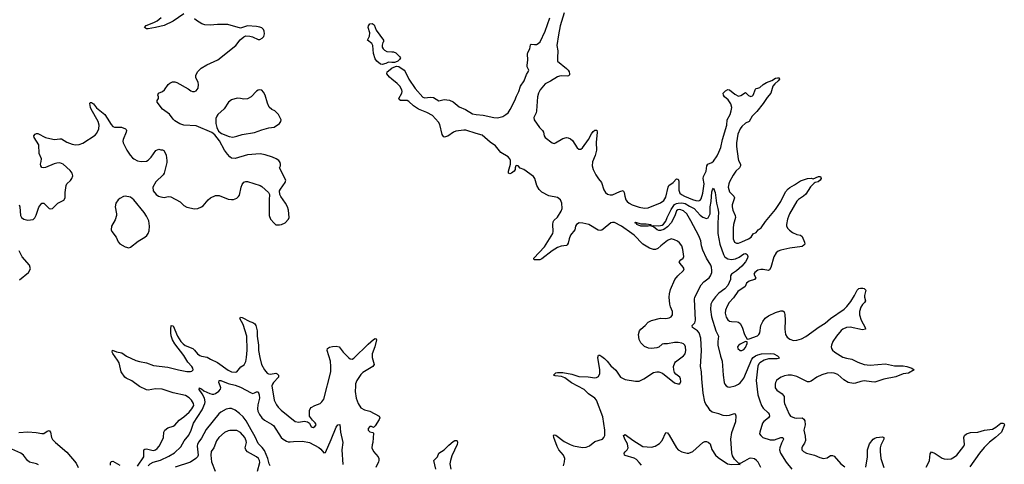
# Model space of a CAD drawing. Header units: inches. Extents: x 1449094 to 1618372, y 389908 to 534307.
# Tile 302 of 494: x 1525799 to 1536911, y 472246 to 477259. Entities that reach past the tile are written whole.
import ezdxf

# ---------------------------------------------------------------- set-up
doc = ezdxf.new("R2010")
doc.units = ezdxf.units.IN
doc.header["$MEASUREMENT"] = 0
doc.layers.add('B5427', color=7, linetype='Continuous')
doc.layers.add('B5437', color=7, linetype='Continuous')

msp = doc.modelspace()

# ---------------------------------------------------------------- linework, layer by layer
at = {"layer": 'B5427', "color": 5}
for points, elevation in [([(1525793, 475170), (1525802, 475150), (1525808, 475050), (1525819, 475030), (1525846, 475010), (1525890, 475000), (1525950, 475008), (1525970, 475027), (1525986, 475054), (1526013, 475147), (1526050, 475192), (1526070, 475191), (1526130, 475131), (1526150, 475127), (1526170, 475131), (1526229, 475191), (1526296, 475224), (1526313, 475250), (1526312, 475312), (1526324, 475390), (1526332, 475410), (1526373, 475447), (1526389, 475470), (1526397, 475497), (1526392, 475530), (1526370, 475560), (1526291, 475630), (1526250, 475646), (1526217, 475643), (1526186, 475634), (1526090, 475592), (1526070, 475589), (1526050, 475593), (1526036, 475610), (1526033, 475630), (1526041, 475659), (1526044, 475690), (1526020, 475750), (1526014, 475850), (1525963, 475930), (1525960, 475950), (1525974, 475970), (1525990, 475977), (1526005, 475975), (1526091, 475931), (1526138, 475918), (1526191, 475909), (1526250, 475916), (1526270, 475915), (1526330, 475878), (1526390, 475857), (1526430, 475850), (1526470, 475852), (1526513, 475867), (1526650, 475958), (1526670, 475979), (1526692, 476030), (1526696, 476070), (1526686, 476110), (1526605, 476250), (1526598, 476270), (1526590, 476314), (1526596, 476324), (1526610, 476326), (1526630, 476311), (1526667, 476267), (1526758, 476190), (1526787, 476150), (1526830, 476076), (1526850, 476056), (1526870, 476047), (1526946, 476046), (1526992, 476030), (1527001, 476021), (1527006, 476010), (1527001, 475990), (1526967, 475910), (1526964, 475890), (1526967, 475870), (1527007, 475787), (1527045, 475730), (1527070, 475701), (1527086, 475690), (1527130, 475667), (1527170, 475659), (1527230, 475663), (1527250, 475676), (1527284, 475710), (1527335, 475785), (1527370, 475798), (1527390, 475791), (1527410, 475791), (1527424, 475784), (1527440, 475760), (1527451, 475730), (1527461, 475670), (1527461, 475650), (1527431, 475530), (1527419, 475510), (1527334, 475430), (1527303, 475370), (1527304, 475330), (1527339, 475290), (1527366, 475270), (1527390, 475261), (1527430, 475255), (1527474, 475266), (1527503, 475263), (1527610, 475204), (1527650, 475166), (1527686, 475146), (1527770, 475127), (1527810, 475131), (1527850, 475148), (1527870, 475162), (1527927, 475230), (1527952, 475250), (1528010, 475276), (1528050, 475276), (1528150, 475237), (1528189, 475231), (1528210, 475233), (1528250, 475248), (1528270, 475267), (1528278, 475282), (1528297, 475370), (1528310, 475401), (1528330, 475427), (1528350, 475435), (1528370, 475434), (1528511, 475390), (1528530, 475379), (1528607, 475310), (1528617, 475290), (1528613, 475230), (1528615, 475050), (1528631, 475010), (1528670, 474964), (1528690, 474948), (1528730, 474945), (1528754, 474950), (1528795, 474970), (1528831, 475009), (1528840, 475030), (1528833, 475110), (1528820, 475150), (1528800, 475190), (1528746, 475266), (1528736, 475290), (1528732, 475328), (1528741, 475350), (1528796, 475424), (1528802, 475450), (1528729, 475590), (1528741, 475610), (1528744, 475630), (1528738, 475650), (1528724, 475670), (1528695, 475690), (1528650, 475711), (1528570, 475737), (1528513, 475747), (1528370, 475735), (1528230, 475696), (1528190, 475699), (1528170, 475713), (1528144, 475744), (1528112, 475790), (1528054, 475894), (1528001, 475961), (1527966, 475986), (1527790, 476064), (1527650, 476069), (1527605, 476085), (1527550, 476118), (1527530, 476138), (1527490, 476194), (1527410, 476249), (1527349, 476330), (1527349, 476350), (1527364, 476370), (1527365, 476390), (1527359, 476410), (1527365, 476430), (1527410, 476450), (1527433, 476467), (1527476, 476530), (1527495, 476545), (1527522, 476558), (1527550, 476559), (1527573, 476553), (1527701, 476481), (1527730, 476459), (1527750, 476451), (1527770, 476451), (1527790, 476458), (1527812, 476488), (1527817, 476530), (1527813, 476550), (1527787, 476607), (1527787, 476630), (1527807, 476670), (1527848, 476712), (1527910, 476752), (1528034, 476806), (1528237, 476970), (1528286, 477034), (1528330, 477068), (1528350, 477076), (1528395, 477075), (1528426, 477066), (1528490, 477036), (1528510, 477036), (1528537, 477050), (1528555, 477070), (1528561, 477101), (1528558, 477130), (1528549, 477150), (1528530, 477167), (1528510, 477176), (1528470, 477184), (1528370, 477191), (1528290, 477165), (1528146, 477206), (1528030, 477205), (1527950, 477197), (1527890, 477201), (1527854, 477214), (1527793, 477250), (1527772, 477270)], 620), ([(1527650, 477326), (1527530, 477244), (1527430, 477195), (1527330, 477170), (1527250, 477156), (1527230, 477157), (1527208, 477170), (1527225, 477195), (1527314, 477226), (1527350, 477246), (1527396, 477284)], 620), ([(1530000, 476777), (1529961, 476779), (1529930, 476767), (1529890, 476753), (1529870, 476757), (1529830, 476790), (1529810, 476817), (1529790, 476878), (1529784, 476970), (1529773, 476990), (1529725, 477030), (1529745, 477075), (1529749, 477110), (1529733, 477170), (1529736, 477190), (1529750, 477213), (1529775, 477215), (1529801, 477201), (1529822, 477142), (1529905, 477030), (1529906, 477010), (1529898, 477002), (1529888, 476972), (1529890, 476950), (1529900, 476930), (1529915, 476915), (1529941, 476901), (1530000, 476897)], 580), ([(1530000, 476587), (1529972, 476610), (1529943, 476650), (1529947, 476673), (1530000, 476712)], 580), ([(1525795, 474325), (1525898, 474410), (1525920, 474450), (1525911, 474490), (1525825, 474585), (1525792, 474652)], 620), ([(1527130, 472225), (1527201, 472330), (1527198, 472410), (1527210, 472418), (1527230, 472419), (1527290, 472404), (1527310, 472403), (1527330, 472409), (1527350, 472426), (1527372, 472450), (1527397, 472490), (1527421, 472550), (1527426, 472610), (1527438, 472630), (1527470, 472656), (1527530, 472675), (1527550, 472688), (1527598, 472742), (1527650, 472780), (1527710, 472835), (1527742, 472870), (1527764, 472910), (1527762, 472930), (1527737, 472970), (1527710, 472995), (1527670, 473020), (1527530, 473051), (1527406, 473094), (1527330, 473097), (1527250, 473082), (1527230, 473085), (1527150, 473123), (1527066, 473186), (1526999, 473219), (1526986, 473230), (1526944, 473290), (1526920, 473390), (1526902, 473422), (1526850, 473494), (1526843, 473510), (1526847, 473533), (1526890, 473514), (1526950, 473502), (1527004, 473464), (1527110, 473417), (1527150, 473404), (1527230, 473391), (1527310, 473359), (1527470, 473340), (1527590, 473310), (1527686, 473294), (1527727, 473293), (1527742, 473298), (1527755, 473310), (1527751, 473330), (1527742, 473350), (1527698, 473398), (1527653, 473473), (1527550, 473605), (1527525, 473650), (1527510, 473693), (1527504, 473730), (1527503, 473770), (1527510, 473811), (1527530, 473807), (1527580, 473690), (1527617, 473630), (1527643, 473603), (1527667, 473587), (1527753, 473553), (1527773, 473533), (1527804, 473490), (1527830, 473472), (1527850, 473464), (1527914, 473454), (1527953, 473430), (1528030, 473393), (1528150, 473308), (1528190, 473290), (1528230, 473284), (1528250, 473290), (1528296, 473344), (1528331, 473369), (1528350, 473404), (1528358, 473450), (1528367, 473533), (1528362, 473690), (1528322, 473822), (1528285, 473890), (1528290, 473906), (1528310, 473902), (1528397, 473857), (1528430, 473846), (1528451, 473831), (1528463, 473810), (1528480, 473750), (1528480, 473690), (1528494, 473590), (1528495, 473530), (1528508, 473450), (1528529, 473370), (1528560, 473310), (1528590, 473272), (1528605, 473265), (1528630, 473263), (1528690, 473273), (1528706, 473266), (1528721, 473250), (1528720, 473230), (1528662, 473170), (1528650, 473150), (1528646, 473130), (1528671, 472971), (1528696, 472916), (1528714, 472890), (1528750, 472856), (1528907, 472730), (1528950, 472723), (1529010, 472732), (1529046, 472726), (1529069, 472709), (1529089, 472669), (1529110, 472662), (1529130, 472671), (1529144, 472690), (1529141, 472701), (1529135, 472715), (1529103, 472743), (1529070, 472790), (1529070, 472851), (1529077, 472870), (1529090, 472885), (1529130, 472908), (1529188, 472932), (1529210, 472950), (1529230, 472979), (1529310, 473290), (1529311, 473349), (1529306, 473410), (1529269, 473529), (1529273, 473550), (1529295, 473565), (1529330, 473575), (1529370, 473578), (1529404, 473570), (1529450, 473510), (1529510, 473451), (1529530, 473434), (1529550, 473431), (1529570, 473441), (1529730, 473599), (1529790, 473653), (1529810, 473663), (1529820, 473660), (1529826, 473650), (1529805, 473570), (1529775, 473490), (1529778, 473450), (1529798, 473370), (1529785, 473350), (1529670, 473280), (1529650, 473258), (1529604, 473190), (1529590, 473152), (1529587, 473127), (1529586, 473066), (1529596, 472990), (1529618, 472930), (1529650, 472884), (1529690, 472862), (1529750, 472847), (1529857, 472790), (1529862, 472770), (1529856, 472750), (1529810, 472681), (1529790, 472662), (1529770, 472674), (1529750, 472673), (1529731, 472650), (1529731, 472630), (1529750, 472611), (1529784, 472604), (1529790, 472598), (1529785, 472490), (1529775, 472465), (1529772, 472430), (1529792, 472390), (1529843, 472330), (1529852, 472310), (1529853, 472290), (1529848, 472272), (1529819, 472210)], 580), ([(1527247, 472230), (1527270, 472253), (1527305, 472270), (1527386, 472294), (1527483, 472337), (1527546, 472374), (1527618, 472442), (1527656, 472510), (1527706, 472574), (1527735, 472630), (1527759, 472710), (1527859, 472861), (1527889, 472930), (1527891, 472950), (1527884, 472990), (1527859, 473039), (1527823, 473090), (1527828, 473110), (1527839, 473099), (1527850, 473096), (1527876, 473076), (1527944, 473044), (1527970, 473036), (1527990, 473037), (1528010, 473043), (1528048, 473070), (1528065, 473095), (1528068, 473110), (1528063, 473130), (1528046, 473170), (1528050, 473192), (1528070, 473190), (1528150, 473156), (1528230, 473138), (1528290, 473116), (1528410, 473051), (1528430, 473046), (1528449, 473051), (1528470, 473065), (1528490, 473062), (1528503, 473030), (1528507, 472990), (1528485, 472915), (1528483, 472870), (1528487, 472847), (1528506, 472806), (1528532, 472770), (1528562, 472742), (1528640, 472700), (1528662, 472682), (1528749, 472550), (1528771, 472530), (1528810, 472508), (1528830, 472501), (1528850, 472500), (1528890, 472505), (1528990, 472507), (1529070, 472493), (1529175, 472435), (1529196, 472416), (1529230, 472375), (1529250, 472378), (1529315, 472525), (1529370, 472666), (1529390, 472692), (1529410, 472694), (1529418, 472610), (1529444, 472490), (1529435, 472410), (1529445, 472245)], 560), ([(1528626, 472230), (1528616, 472250), (1528600, 472310), (1528560, 472400), (1528536, 472436), (1528490, 472480), (1528457, 472557), (1528410, 472633), (1528356, 472736), (1528321, 472781), (1528279, 472819), (1528230, 472858), (1528190, 472875), (1528165, 472875), (1528130, 472867), (1528070, 472835), (1528045, 472815), (1527902, 472638), (1527850, 472541), (1527819, 472501), (1527806, 472474), (1527802, 472450), (1527813, 472350), (1527806, 472330), (1527787, 472310), (1527725, 472270), (1527555, 472215)], 560), ([(1525790, 472606), (1525890, 472612), (1525984, 472604), (1526050, 472592), (1526070, 472594), (1526110, 472620), (1526130, 472628), (1526145, 472610), (1526156, 472550), (1526170, 472525), (1526204, 472490), (1526330, 472381), (1526437, 472257), (1526457, 472210)], 580), ([(1528484, 472170), (1528508, 472268), (1528505, 472290), (1528493, 472310), (1528472, 472330), (1528370, 472387), (1528350, 472408), (1528345, 472430), (1528357, 472490), (1528356, 472510), (1528338, 472550), (1528290, 472603), (1528250, 472626), (1528172, 472628), (1528150, 472623), (1528110, 472604), (1528046, 472550), (1528019, 472510), (1527990, 472430), (1527961, 472390), (1527957, 472350), (1527965, 472275), (1528005, 472170)], 580), ([(1526010, 472241), (1525990, 472252), (1525910, 472271), (1525887, 472287), (1525840, 472350), (1525812, 472372), (1525710, 472418)], 580), ([(1526822, 472238), (1526822, 472258), (1526830, 472279), (1526850, 472280), (1526930, 472238)], 580)]:
    msp.add_lwpolyline(points, dxfattribs=dict(at, elevation=elevation))
at = {"layer": 'B5427', "color": 5, "elevation": 620}
for points in [[(1528509, 476469), (1528490, 476465), (1528470, 476453), (1528410, 476390), (1528370, 476368), (1528330, 476363), (1528290, 476372), (1528253, 476373), (1528190, 476357), (1528154, 476330), (1528105, 476255), (1528036, 476190), (1528022, 476170), (1528014, 476146), (1528014, 476090), (1528023, 476043), (1528041, 476001), (1528076, 475976), (1528163, 475943), (1528204, 475936), (1528250, 475945), (1528310, 475964), (1528450, 475987), (1528530, 476018), (1528610, 476039), (1528671, 476049), (1528731, 476089), (1528745, 476110), (1528749, 476130), (1528721, 476190), (1528679, 476230), (1528645, 476245), (1528614, 476274), (1528597, 476317), (1528569, 476409), (1528550, 476442), (1528530, 476464)], [(1526990, 475268), (1526970, 475264), (1526930, 475245), (1526910, 475229), (1526885, 475190), (1526875, 475150), (1526890, 475070), (1526890, 475050), (1526876, 475004), (1526836, 474930), (1526833, 474890), (1526839, 474870), (1526886, 474806), (1526910, 474755), (1526930, 474731), (1526990, 474697), (1527030, 474687), (1527050, 474694), (1527136, 474764), (1527212, 474808), (1527234, 474826), (1527250, 474850), (1527261, 474879), (1527265, 474930), (1527256, 474990), (1527230, 475044), (1527204, 475084), (1527087, 475230), (1527050, 475260)]]:
    msp.add_lwpolyline(points, close=True, dxfattribs=at)
at = {"layer": 'B5437', "color": 5}
for points, elevation in [([(1530000, 476712), (1530004, 476716), (1530050, 476735), (1530076, 476730), (1530136, 476690), (1530150, 476674), (1530192, 476590), (1530262, 476482), (1530350, 476386), (1530370, 476380), (1530430, 476385), (1530470, 476381), (1530530, 476346), (1530590, 476359), (1530650, 476352), (1530690, 476335), (1530757, 476277), (1530830, 476248), (1530910, 476198), (1530950, 476189), (1531030, 476184), (1531150, 476155), (1531190, 476152), (1531250, 476168), (1531286, 476190), (1531310, 476211), (1531335, 476245), (1531388, 476350), (1531404, 476396), (1531432, 476450), (1531449, 476511), (1531491, 476570), (1531517, 476643), (1531536, 476670), (1531543, 476690), (1531527, 476727), (1531524, 476744), (1531535, 476805), (1531528, 476870), (1531532, 476890), (1531556, 476930), (1531565, 476975), (1531570, 476984), (1531610, 476978), (1531630, 476981), (1531650, 476990), (1531672, 477008), (1531730, 477129), (1531780, 477280)], 580), ([(1531945, 477335), (1531898, 477190), (1531878, 477090), (1531861, 476970), (1531873, 476910), (1531867, 476830), (1531869, 476790), (1531969, 476710), (1531987, 476690), (1532000, 476670), (1532005, 476650), (1532002, 476638), (1531994, 476626), (1531978, 476622), (1531910, 476627), (1531890, 476624), (1531870, 476615), (1531790, 476565), (1531730, 476536), (1531671, 476470), (1531652, 476430), (1531641, 476390), (1531630, 476230), (1531626, 476210), (1531602, 476158), (1531604, 476130), (1531665, 476045), (1531700, 476010), (1531710, 475990), (1531718, 475950), (1531730, 475930), (1531807, 475870), (1531830, 475865), (1531845, 475870), (1531930, 475920), (1531970, 475931), (1531988, 475928), (1532016, 475916), (1532038, 475898), (1532090, 475816), (1532110, 475801), (1532130, 475801), (1532150, 475816), (1532217, 475910), (1532250, 475973), (1532270, 475999), (1532290, 476014), (1532313, 476013), (1532317, 475990), (1532306, 475874), (1532308, 475790), (1532293, 475727), (1532263, 475657), (1532261, 475610), (1532270, 475570), (1532299, 475510), (1532330, 475464), (1532364, 475424), (1532390, 475340), (1532410, 475312), (1532433, 475293), (1532464, 475284), (1532490, 475286), (1532570, 475323), (1532610, 475332), (1532622, 475310), (1532628, 475268), (1532640, 475230), (1532653, 475210), (1532676, 475190), (1532710, 475172), (1532790, 475147), (1532850, 475136), (1532890, 475139), (1533030, 475195), (1533070, 475222), (1533090, 475259), (1533117, 475370), (1533125, 475390), (1533175, 475425), (1533210, 475464), (1533223, 475463), (1533230, 475462), (1533237, 475437), (1533237, 475337), (1533250, 475304), (1533266, 475290), (1533302, 475270), (1533390, 475233), (1533430, 475219), (1533463, 475217), (1533477, 475223), (1533490, 475238), (1533510, 475304), (1533522, 475410), (1533511, 475470), (1533515, 475490), (1533546, 475550), (1533555, 475610), (1533566, 475630), (1533610, 475648), (1533630, 475665), (1533670, 475726), (1533690, 475766), (1533710, 475818), (1533730, 475910), (1533780, 476070), (1533782, 476130), (1533815, 476190), (1533829, 476230), (1533835, 476270), (1533824, 476310), (1533795, 476355), (1533754, 476390), (1533740, 476410), (1533738, 476430), (1533763, 476456), (1533790, 476473), (1533810, 476469), (1533870, 476418), (1533910, 476396), (1533937, 476403), (1533990, 476439), (1534024, 476404), (1534050, 476395), (1534070, 476402), (1534077, 476410), (1534103, 476477), (1534110, 476483), (1534130, 476486), (1534150, 476496), (1534189, 476530), (1534228, 476552), (1534286, 476574), (1534330, 476599), (1534350, 476605), (1534370, 476605), (1534375, 476590), (1534359, 476570), (1534322, 476538), (1534299, 476510), (1534274, 476430), (1534236, 476384), (1534190, 476313), (1534117, 476223), (1534066, 476170), (1534030, 476110), (1533990, 476092), (1533950, 476057), (1533930, 476030), (1533902, 475970), (1533887, 475870), (1533887, 475830), (1533906, 475690), (1533910, 475670), (1533933, 475630), (1533935, 475610), (1533921, 475590), (1533881, 475550), (1533852, 475508), (1533809, 475430), (1533801, 475410), (1533796, 475370), (1533810, 475318), (1533860, 475270), (1533865, 475250), (1533840, 475170), (1533838, 475150), (1533846, 475110), (1533875, 475050), (1533878, 475030), (1533854, 474950), (1533849, 474910), (1533850, 474790), (1533866, 474750), (1533890, 474740), (1533910, 474741), (1533950, 474753), (1534023, 474790), (1534052, 474808), (1534076, 474844), (1534110, 474860), (1534131, 474889), (1534166, 474914), (1534216, 474984), (1534330, 475121), (1534390, 475211), (1534442, 475318), (1534470, 475352), (1534490, 475369), (1534543, 475397), (1534610, 475442), (1534690, 475469), (1534730, 475474), (1534755, 475465), (1534812, 475492), (1534838, 475490), (1534843, 475470), (1534833, 475450), (1534810, 475431), (1534775, 475425), (1534763, 475417), (1534724, 475376), (1534670, 475291), (1534646, 475270), (1534587, 475233), (1534570, 475213), (1534485, 475070), (1534463, 475010), (1534452, 474950), (1534454, 474930), (1534466, 474906), (1534485, 474885), (1534520, 474860), (1534570, 474838), (1534610, 474830), (1534630, 474814), (1534657, 474750), (1534658, 474730), (1534650, 474716), (1534630, 474702), (1534490, 474683), (1534390, 474662), (1534359, 474650), (1534336, 474630), (1534310, 474585), (1534276, 474464), (1534262, 474438), (1534248, 474432), (1534190, 474443), (1534163, 474443), (1534130, 474434), (1534095, 474410), (1534083, 474390), (1534106, 474350), (1534090, 474330), (1534030, 474310), (1534002, 474290), (1533985, 474250), (1533904, 474196), (1533855, 474125), (1533807, 474070), (1533784, 474030), (1533765, 473985), (1533761, 473950), (1533770, 473904), (1533790, 473875), (1533810, 473861), (1533830, 473855), (1533894, 473854), (1533910, 473850), (1533930, 473835), (1533954, 473794), (1533977, 473710), (1534010, 473658), (1534030, 473659), (1534125, 473695), (1534141, 473710), (1534150, 473730), (1534164, 473810), (1534184, 473856), (1534210, 473893), (1534250, 473921), (1534330, 473958), (1534390, 473977), (1534410, 473978), (1534426, 473966), (1534434, 473934), (1534437, 473870), (1534432, 473770), (1534442, 473710), (1534461, 473681), (1534490, 473656), (1534530, 473643), (1534570, 473644), (1534621, 473659), (1534670, 473686), (1534823, 473797), (1534890, 473836), (1534950, 473891), (1535104, 473996), (1535135, 474025), (1535179, 474081), (1535220, 474150), (1535250, 474210), (1535270, 474227), (1535287, 474233), (1535313, 474233), (1535330, 474227), (1535347, 474210), (1535332, 474150), (1535332, 474130), (1535343, 474090), (1535333, 474070), (1535310, 474049), (1535290, 474017), (1535278, 473970), (1535277, 473930), (1535294, 473870), (1535339, 473790), (1535345, 473770), (1535310, 473764), (1535170, 473793), (1535130, 473790), (1535090, 473771), (1535070, 473754), (1535016, 473690), (1534976, 473630), (1534960, 473590), (1534958, 473570), (1534960, 473550), (1534970, 473533), (1534998, 473510), (1535090, 473455), (1535130, 473442), (1535191, 473431), (1535257, 473397), (1535330, 473371), (1535395, 473365), (1535570, 473378), (1535670, 473358), (1535770, 473356), (1535811, 473350), (1535866, 473330), (1535892, 473310), (1535830, 473275), (1535770, 473266), (1535687, 473233), (1535550, 473205), (1535450, 473174), (1535410, 473175), (1535330, 473188), (1535290, 473181), (1535230, 473160), (1535210, 473158), (1535148, 473170), (1535100, 473200), (1535030, 473257), (1534990, 473272), (1534964, 473276), (1534910, 473273), (1534850, 473256), (1534794, 473230), (1534730, 473184), (1534710, 473177), (1534690, 473177), (1534570, 473235), (1534510, 473250), (1534470, 473251), (1534430, 473245), (1534394, 473230), (1534362, 473210), (1534340, 473190), (1534330, 473170), (1534324, 473150), (1534324, 473110), (1534343, 473083), (1534402, 473042), (1534426, 473010), (1534426, 472950), (1534430, 472930), (1534484, 472810), (1534499, 472790), (1534541, 472770), (1534570, 472766), (1534630, 472769), (1534650, 472756), (1534658, 472738), (1534663, 472690), (1534649, 472630), (1534664, 472564), (1534666, 472514), (1534656, 472484), (1534632, 472450), (1534624, 472430), (1534626, 472410), (1534643, 472390), (1534679, 472370), (1534770, 472349), (1534830, 472321), (1534870, 472310), (1534910, 472320), (1534950, 472344), (1534970, 472346), (1534990, 472336), (1535067, 472250), (1535110, 472219)], 580), ([(1530000, 476897), (1530016, 476896), (1530044, 476884), (1530086, 476846), (1530096, 476830), (1530084, 476810), (1530067, 476793), (1530041, 476779), (1530030, 476776), (1530000, 476777)], 580), ([(1531936, 472230), (1531948, 472272), (1531950, 472310), (1531945, 472330), (1531936, 472350), (1531885, 472410), (1531866, 472446), (1531825, 472550), (1531824, 472570), (1531830, 472578), (1531850, 472574), (1531943, 472503), (1532010, 472468), (1532050, 472455), (1532150, 472436), (1532190, 472441), (1532230, 472453), (1532290, 472502), (1532375, 472530), (1532392, 472548), (1532403, 472570), (1532402, 472630), (1532381, 472781), (1532310, 472970), (1532290, 472992), (1532219, 473039), (1532170, 473089), (1532025, 473165), (1531950, 473222), (1531915, 473235), (1531843, 473243), (1531822, 473250), (1531850, 473277), (1531870, 473283), (1531930, 473280), (1532030, 473263), (1532110, 473235), (1532214, 473234), (1532290, 473221), (1532310, 473224), (1532330, 473236), (1532346, 473270), (1532346, 473310), (1532323, 473450), (1532330, 473476), (1532345, 473475), (1532370, 473462), (1532399, 473439), (1532430, 473408), (1532470, 473357), (1532528, 473308), (1532563, 473250), (1532581, 473230), (1532630, 473202), (1532750, 473182), (1532790, 473184), (1532844, 473210), (1532950, 473280), (1532990, 473290), (1533010, 473290), (1533052, 473272), (1533190, 473166), (1533228, 473152), (1533250, 473152), (1533260, 473180), (1533257, 473210), (1533249, 473230), (1533204, 473264), (1533190, 473282), (1533181, 473310), (1533179, 473350), (1533191, 473389), (1533200, 473400), (1533290, 473469), (1533308, 473490), (1533318, 473530), (1533313, 473570), (1533305, 473590), (1533290, 473604), (1533270, 473613), (1533230, 473621), (1533190, 473620), (1533110, 473606), (1533070, 473606), (1533050, 473601), (1533013, 473567), (1532990, 473558), (1532930, 473552), (1532895, 473555), (1532850, 473576), (1532810, 473614), (1532790, 473652), (1532783, 473710), (1532793, 473750), (1532807, 473770), (1532857, 473810), (1532893, 473850), (1532930, 473866), (1533030, 473892), (1533090, 473890), (1533130, 473898), (1533152, 473910), (1533165, 473930), (1533166, 473970), (1533142, 474022), (1533136, 474050), (1533130, 474130), (1533133, 474167), (1533144, 474216), (1533191, 474329), (1533227, 474373), (1533292, 474430), (1533297, 474450), (1533287, 474470), (1533252, 474510), (1533242, 474530), (1533259, 474550), (1533287, 474570), (1533294, 474590), (1533282, 474670), (1533270, 474710), (1533245, 474745), (1533223, 474763), (1533190, 474779), (1533150, 474788), (1533111, 474770), (1533033, 474710), (1533002, 474678), (1532973, 474667), (1532950, 474669), (1532905, 474685), (1532830, 474730), (1532733, 474830), (1532708, 474850), (1532590, 474930), (1532510, 474971), (1532490, 474973), (1532470, 474967), (1532384, 474896), (1532370, 474887), (1532350, 474882), (1532328, 474888), (1532220, 474950), (1532155, 474965), (1532113, 474967), (1532082, 474950), (1532072, 474930), (1532064, 474890), (1532014, 474830), (1532000, 474790), (1531990, 474738), (1531979, 474721), (1531968, 474712), (1531910, 474704), (1531870, 474690), (1531807, 474653), (1531690, 474563), (1531670, 474553), (1531606, 474550), (1531601, 474570), (1531720, 474700), (1531817, 474850), (1531821, 474870), (1531814, 474950), (1531818, 474981), (1531826, 474994), (1531870, 475034), (1531910, 475100), (1531920, 475130), (1531918, 475190), (1531903, 475230), (1531870, 475255), (1531770, 475274), (1531690, 475315), (1531663, 475343), (1531635, 475390), (1531611, 475470), (1531596, 475490), (1531490, 475570), (1531446, 475586), (1531424, 475610), (1531410, 475615), (1531399, 475610), (1531391, 475590), (1531391, 475570), (1531381, 475550), (1531350, 475530), (1531330, 475523), (1531315, 475530), (1531316, 475550), (1531339, 475630), (1531337, 475670), (1531330, 475690), (1531310, 475714), (1531230, 475761), (1531170, 475838), (1531110, 475877), (1531019, 475959), (1530950, 475975), (1530832, 476012), (1530810, 476014), (1530719, 476001), (1530695, 475990), (1530630, 475947), (1530590, 475936), (1530581, 475941), (1530565, 475965), (1530539, 476079), (1530524, 476104), (1530459, 476179), (1530393, 476214), (1530299, 476250), (1530243, 476290), (1530190, 476337), (1530170, 476348), (1530098, 476350), (1530081, 476361), (1530076, 476370), (1530113, 476430), (1530115, 476450), (1530110, 476470), (1530088, 476510), (1530059, 476539), (1530000, 476587)], 580), ([(1534163, 472210), (1534131, 472270), (1534114, 472290), (1534090, 472307), (1534050, 472317), (1534030, 472312), (1533980, 472280), (1533930, 472256), (1533915, 472255), (1533865, 472305), (1533842, 472342), (1533835, 472375), (1533823, 472530), (1533837, 472603), (1533882, 472730), (1533885, 472790), (1533877, 472810), (1533870, 472814), (1533850, 472813), (1533804, 472796), (1533770, 472792), (1533737, 472797), (1533690, 472815), (1533613, 472833), (1533590, 472853), (1533569, 472890), (1533543, 472923), (1533531, 472951), (1533511, 473050), (1533496, 473210), (1533492, 473290), (1533481, 473350), (1533493, 473527), (1533487, 473670), (1533468, 473730), (1533450, 473751), (1533393, 473790), (1533388, 473810), (1533417, 473843), (1533427, 473870), (1533413, 474107), (1533418, 474130), (1533489, 474270), (1533518, 474302), (1533581, 474350), (1533596, 474370), (1533610, 474410), (1533611, 474430), (1533605, 474470), (1533598, 474490), (1533550, 474570), (1533510, 474661), (1533495, 474710), (1533485, 474765), (1533462, 474822), (1533373, 474993), (1533327, 475070), (1533290, 475103), (1533250, 475118), (1533225, 475115), (1533210, 475106), (1533192, 475048), (1533150, 474970), (1533110, 474923), (1533070, 474892), (1533030, 474881), (1533010, 474882), (1532992, 474890), (1532950, 474924), (1532926, 474930), (1532922, 474938), (1532930, 474934), (1532950, 474939), (1533010, 474934), (1533050, 474942), (1533066, 474954), (1533091, 474989), (1533105, 475030), (1533150, 475120), (1533190, 475174), (1533210, 475187), (1533229, 475191), (1533270, 475194), (1533310, 475187), (1533357, 475157), (1533412, 475130), (1533477, 475057), (1533510, 475033), (1533550, 475017), (1533570, 475027), (1533591, 475070), (1533591, 475150), (1533601, 475210), (1533610, 475318), (1533618, 475342), (1533630, 475360), (1533646, 475310), (1533662, 475190), (1533679, 475130), (1533684, 475090), (1533677, 474970), (1533677, 474850), (1533700, 474730), (1533740, 474610), (1533751, 474591), (1533770, 474573), (1533790, 474563), (1533830, 474555), (1533877, 474563), (1533917, 474583), (1533970, 474619), (1533990, 474623), (1533999, 474619), (1534010, 474610), (1534018, 474590), (1534013, 474570), (1533989, 474530), (1533950, 474482), (1533890, 474427), (1533830, 474390), (1533822, 474370), (1533822, 474330), (1533790, 474263), (1533756, 474224), (1533690, 474176), (1533650, 474134), (1533617, 474090), (1533599, 474050), (1533595, 473990), (1533608, 473910), (1533656, 473750), (1533687, 473690), (1533676, 473630), (1533679, 473590), (1533707, 473467), (1533727, 473410), (1533736, 473250), (1533748, 473170), (1533755, 473150), (1533770, 473129), (1533790, 473118), (1533810, 473115), (1533872, 473130), (1533910, 473149), (1533930, 473164), (1533950, 473186), (1533970, 473219), (1534063, 473430), (1534078, 473450), (1534101, 473470), (1534130, 473482), (1534170, 473490), (1534270, 473496), (1534310, 473492), (1534351, 473470), (1534371, 473450), (1534361, 473439), (1534346, 473434), (1534250, 473436), (1534199, 473421), (1534151, 473389), (1534141, 473379), (1534129, 473351), (1534111, 473190), (1534130, 473030), (1534150, 472961), (1534170, 472910), (1534190, 472880), (1534247, 472827), (1534258, 472810), (1534261, 472790), (1534251, 472769), (1534196, 472730), (1534182, 472710), (1534151, 472610), (1534149, 472590), (1534162, 472570), (1534187, 472550), (1534270, 472522), (1534318, 472522), (1534390, 472547), (1534411, 472550), (1534420, 472530), (1534395, 472485), (1534377, 472430), (1534374, 472410), (1534385, 472370), (1534450, 472269), (1534514, 472190)], 560), ([(1536027, 472213), (1536059, 472270), (1536066, 472290), (1536075, 472365), (1536090, 472385), (1536130, 472369), (1536210, 472316), (1536230, 472308), (1536270, 472304), (1536310, 472309), (1536350, 472330), (1536374, 472350), (1536455, 472450), (1536460, 472470), (1536455, 472550), (1536462, 472570), (1536484, 472590), (1536530, 472603), (1536610, 472608), (1536688, 472632), (1536779, 472641), (1536816, 472664), (1536870, 472710), (1536894, 472710), (1536906, 472706), (1536911, 472690), (1536878, 472610), (1536812, 472550), (1536743, 472497), (1536684, 472436), (1536630, 472371), (1536521, 472219)], 580), ([(1532815, 472235), (1532790, 472268), (1532759, 472299), (1532734, 472314), (1532630, 472344), (1532624, 472350), (1532621, 472370), (1532630, 472385), (1532655, 472410), (1532664, 472430), (1532663, 472450), (1532657, 472477), (1532627, 472530), (1532614, 472570), (1532630, 472583), (1532718, 472518), (1532830, 472448), (1532930, 472440), (1532970, 472451), (1533019, 472481), (1533050, 472513), (1533090, 472603), (1533110, 472602), (1533130, 472576), (1533210, 472430), (1533229, 472410), (1533270, 472387), (1533330, 472372), (1533350, 472372), (1533397, 472390), (1533510, 472493), (1533530, 472503), (1533550, 472505), (1533570, 472496), (1533590, 472475), (1533610, 472414), (1533650, 472348), (1533681, 472321), (1533787, 472250), (1533830, 472242), (1533910, 472248), (1533930, 472244)], 560), ([(1530496, 472190), (1530472, 472290), (1530513, 472330), (1530530, 472370), (1530590, 472409), (1530640, 472460), (1530690, 472502), (1530710, 472513), (1530730, 472516), (1530736, 472510), (1530741, 472490), (1530736, 472470), (1530677, 472343), (1530660, 472290), (1530653, 472250), (1530664, 472190)], 580), ([(1535346, 472214), (1535365, 472330), (1535366, 472410), (1535390, 472476), (1535430, 472528), (1535450, 472542), (1535470, 472548), (1535535, 472555), (1535551, 472550), (1535551, 472531), (1535518, 472462), (1535510, 472430), (1535508, 472390), (1535518, 472310), (1535550, 472210)], 580)]:
    msp.add_lwpolyline(points, dxfattribs=dict(at, elevation=elevation))
for points, elevation in [([(1532810, 474957), (1532870, 474959), (1532922, 474950), (1532920, 474940), (1532890, 474930), (1532809, 474930), (1532764, 474950), (1532760, 474960), (1532741, 474970), (1532750, 474976)], 560), ([(1533990, 473629), (1533930, 473600), (1533910, 473584), (1533901, 473570), (1533904, 473550), (1533930, 473528), (1533950, 473531), (1533970, 473542), (1533990, 473563), (1534008, 473608), (1534007, 473627)], 580)]:
    msp.add_lwpolyline(points, close=True, dxfattribs=dict(at, elevation=elevation))

doc.saveas('drawing.dxf')
